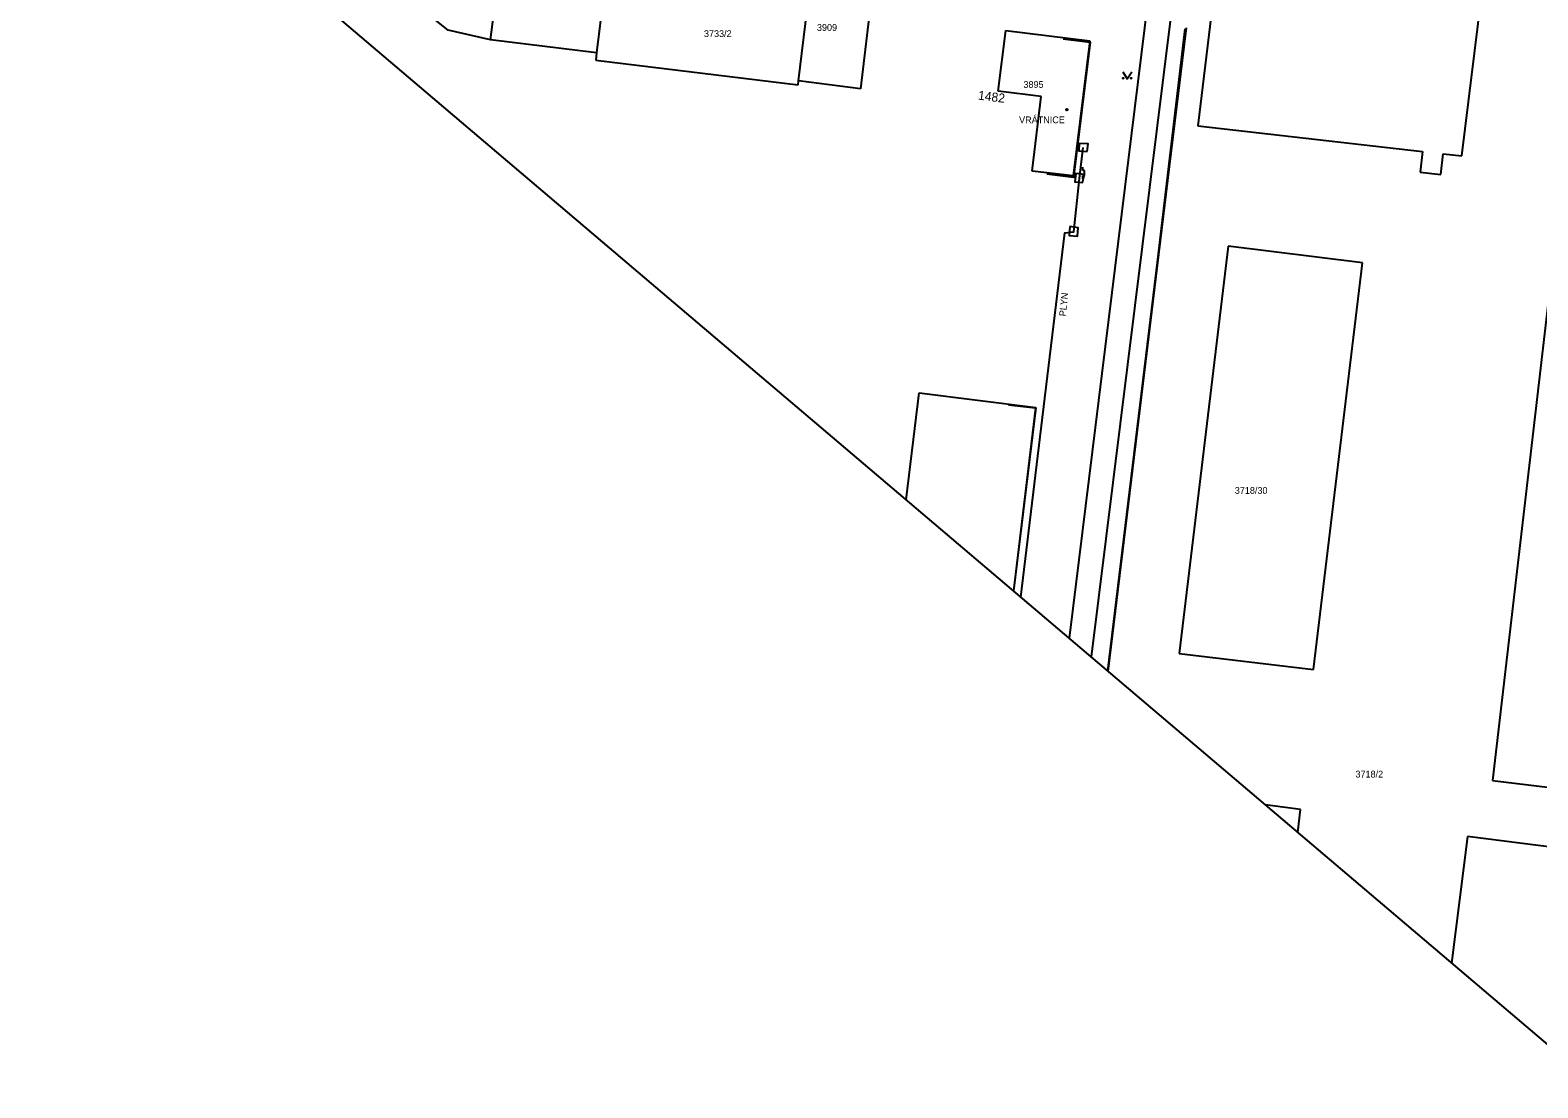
# Model space of a CAD drawing. Extents: x -540150 to -533593, y -1185082 to -1180066.
# Drawn here: x -536731.6 to -536564.6, y -1183409.5 to -1183292.5 of the extents above; entities that cross this region are included whole.
import ezdxf

# ---------------------------------------------------------------- set-up
doc = ezdxf.new("R2010")
doc.units = 0
for name, color, linetype in [('KN_HRAN_PARCEL', 7, 'Continuous'), ('KN_PARC_Č', 7, 'Continuous'), ('rámeček', 7, 'Continuous'), ('Vrstva 1', 7, 'Continuous'), ('Vrstva 24', 7, 'Continuous'), ('Vrstva 36', 7, 'Continuous'), ('Vrstva 39', 7, 'Continuous'), ('Vrstva 41', 7, 'Continuous'), ('Vrstva 42', 7, 'Continuous'), ('Vrstva 47', 7, 'Continuous'), ('Vrstva 5', 7, 'Continuous'), ('Vrstva 53', 7, 'Continuous'), ('Vrstva 7', 7, 'Continuous')]:
    doc.layers.add(name, color=color, linetype=linetype)

msp = doc.modelspace()

# ---------------------------------------------------------------- linework, layer by layer
at = {"layer": 'KN_HRAN_PARCEL'}
for p, q in [((-536594.93, -1183242.7), (-536602.3, -1183303.08)), ((-536573.06, -1183306.4), (-536565.84, -1183247.59)), ((-536557.11, -1183267.51), (-536569.66, -1183375.53)), ((-536680.6, -1183293.59), (-536678.97, -1183280.9)), ((-536646.5, -1183298.11), (-536644.56, -1183282.19)), ((-536667.83, -1183286.69), (-536668.85, -1183295)), ((-536638.31, -1183287.69), (-536639.62, -1183299.01)), ((-536685.27, -1183292.5), (-536688.91, -1183289.61)), ((-536680.6, -1183293.59), (-536685.27, -1183292.5)), ((-536624.38, -1183299.25), (-536623.56, -1183292.55)), ((-536623.56, -1183292.55), (-536614.24, -1183293.7)), ((-536605.46, -1183307.93), (-536603.54, -1183292.26)), ((-536668.85, -1183295), (-536680.6, -1183293.59)), ((-536614.24, -1183293.7), (-536616.1, -1183308.63)), ((-536668.85, -1183295), (-536668.95, -1183295.84)), ((-536668.95, -1183295.84), (-536646.55, -1183298.56)), ((-536646.55, -1183298.56), (-536646.5, -1183298.11)), ((-536639.62, -1183299.01), (-536646.5, -1183298.11)), ((-536619.62, -1183299.83), (-536624.38, -1183299.25)), ((-536620.62, -1183308.1), (-536619.62, -1183299.83)), ((-536602.3, -1183303.08), (-536577.4, -1183305.91)), ((-536577.4, -1183305.91), (-536577.67, -1183308.2)), ((-536575.37, -1183308.46), (-536575.11, -1183306.17)), ((-536575.11, -1183306.17), (-536573.06, -1183306.4)), ((-536616.1, -1183308.63), (-536620.62, -1183308.1)), ((-536612.21, -1183363.46), (-536605.46, -1183307.93)), ((-536577.67, -1183308.2), (-536575.37, -1183308.46)), ((-536598.92, -1183316.41), (-536604.35, -1183361.46)), ((-536584.05, -1183318.26), (-536598.92, -1183316.41)), ((-536589.48, -1183363.25), (-536584.05, -1183318.26)), ((-536634.57, -1183344.47), (-536633.14, -1183332.63)), ((-536633.14, -1183332.63), (-536620.22, -1183334.25)), ((-536620.22, -1183334.25), (-536622.69, -1183354.56)), ((-536604.35, -1183361.46), (-536589.48, -1183363.25)), ((-536569.66, -1183375.53), (-536543.36, -1183378.73)), ((-536590.91, -1183378.75), (-536594.83, -1183378.22)), ((-536591.23, -1183381.28), (-536590.91, -1183378.75)), ((-536572.45, -1183381.71), (-536574.21, -1183395.73)), ((-536558.39, -1183383.51), (-536572.45, -1183381.71))]:
    msp.add_line(p, q, dxfattribs=at)
at = {"layer": 'rámeček'}
msp.add_lwpolyline([(-535379.29, -1181668.54), (-536732.12, -1183261.63), (-536513.36, -1183447.4), (-535160.52, -1181854.31)], dxfattribs=at)
at = {"layer": 'Vrstva 1'}
for points in [[(-536601.31, -1183194.37), (-536603.12, -1183251.28), (-536616.54, -1183359.79)], [(-536597.1, -1183194.42), (-536600.39, -1183251.71), (-536614.1, -1183361.85)]]:
    msp.add_lwpolyline(points, dxfattribs=at)
at = {"layer": 'Vrstva 24'}
for p, q in [((-536615.03, -1183308.02), (-536615.03, -1183307.66)), ((-536614.85, -1183308.02), (-536615.03, -1183308.02)), ((-536615.03, -1183308.94), (-536615.03, -1183308.58)), ((-536615.03, -1183308.58), (-536614.85, -1183308.58)), ((-536614.85, -1183308.58), (-536614.85, -1183308.02))]:
    msp.add_line(p, q, dxfattribs=at)
at = {"layer": 'Vrstva 36'}
msp.add_lwpolyline([(-536610.61, -1183297.12), (-536610.11, -1183297.87), (-536609.61, -1183297.12)], dxfattribs=at)
for centre in [(-536610.56, -1183297.82), (-536609.66, -1183297.82)]:
    msp.add_circle(centre, 0.05, dxfattribs=at)
at = {"layer": 'Vrstva 39'}
for radius in [0.09, 0.0398]:
    msp.add_circle((-536616.79, -1183301.3), radius, dxfattribs=at)
at = {"layer": 'Vrstva 5'}
for points in [[(-536617.2, -1183293.46), (-536614.22, -1183293.82), (-536616.04, -1183308.79), (-536619.02, -1183308.43)], [(-536623.25, -1183333.95), (-536620.27, -1183334.3), (-536622.69, -1183354.56)]]:
    msp.add_lwpolyline(points, dxfattribs=at)
at = {"layer": 'Vrstva 53'}
msp.add_lwpolyline([(-536621.89, -1183355.24), (-536619.47, -1183335.38), (-536617.02, -1183314.94), (-536616.02, -1183314.8), (-536615.4, -1183308.9), (-536614.97, -1183305.49)], dxfattribs=at)
at = {"layer": 'Vrstva 7'}
msp.add_line((-536606.71, -1183317.88), (-536603.69, -1183292.37), dxfattribs=at)
for points in [[(-536614.53, -1183305.93), (-536614.44, -1183305.09), (-536615.43, -1183305.03), (-536615.48, -1183305.87), (-536614.53, -1183305.93)], [(-536614.84, -1183308.47), (-536615.81, -1183308.37), (-536615.9, -1183309.27), (-536615.04, -1183309.36), (-536614.84, -1183308.47)], [(-536616.47, -1183314.24), (-536616.55, -1183315.24), (-536615.62, -1183315.29), (-536615.52, -1183314.36), (-536616.47, -1183314.24)], [(-536612.27, -1183363.41), (-536606.71, -1183317.88)]]:
    msp.add_lwpolyline(points, dxfattribs=at)

# ---------------------------------------------------------------- texts
at = {"layer": 'KN_PARC_Č'}
for s, p in [('3733/2', (-536656.97, -1183293.26)), ('3909', (-536644.46, -1183292.58)), ('3895', (-536621.6, -1183298.89)), ('3718/30', (-536598.2, -1183343.81)), ('3718/2', (-536584.84, -1183375.2))]:
    msp.add_text(s, height=0.75, dxfattribs=at).set_placement(p)
at = {"layer": 'Vrstva 41'}
msp.add_text('VRÁTNICE', height=0.75, dxfattribs=at).set_placement((-536622.08, -1183302.8))
at = {"layer": 'Vrstva 42'}
msp.add_text('PLYN', height=0.75, rotation=84.4957, dxfattribs=at).set_placement((-536616.9, -1183324.19))
at = {"layer": 'Vrstva 47'}
msp.add_text('1482', height=1, rotation=352.875, dxfattribs=at).set_placement((-536626.66, -1183300.18))

doc.saveas('drawing.dxf')
